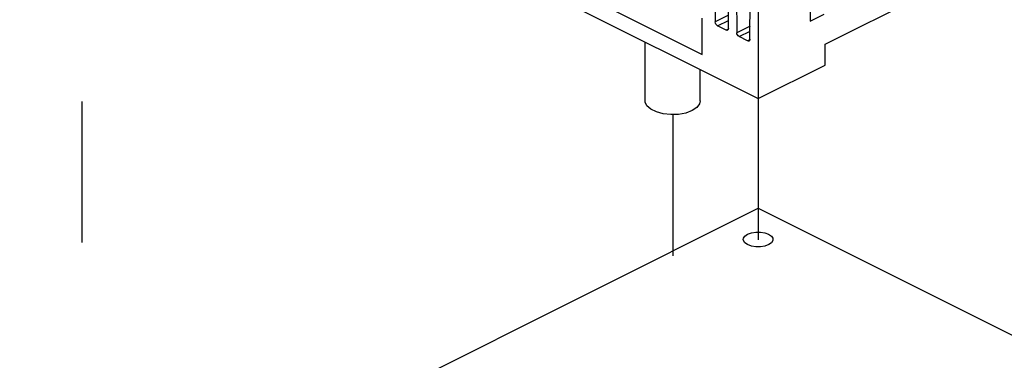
# Paper-space layout '005_EXP_CORICANT_PE_DRAWING_3_1' of a CAD drawing. Header units: millimetres. Extents: x 6 to 413, y 7 to 290.
# Tile 273 of 362: x 231.6 to 247.72, y 198.58 to 204.16. Entities that reach past the tile are written whole.
import ezdxf

# ---------------------------------------------------------------- set-up
doc = ezdxf.new("R2010")
doc.units = ezdxf.units.MM
doc.header["$LTSCALE"] = 23.1
doc.linetypes.add('DASHED', pattern=[0.2, 0.1, -0.1])
for name, color, linetype in [('000_OFFSET-LINES', 7, 'CONTINUOUS'), ('PCOM_B702_A__HEATSINK_BL253', 7, 'CONTINUOUS'), ('PCOM_B702_PCB_02_BL265', 7, 'CONTINUOUS')]:
    doc.layers.add(name, color=color, linetype=linetype)

# ---------------------------------------------------------------- blocks, each defined once
blk = doc.blocks.new('PCOM_B702_A__HEATSINK_BL253', base_point=(243.689, 209.293))
at = {"layer": 'PCOM_B702_A__HEATSINK_BL253', "color": 7, "linetype": 'Continuous'}
for p, q in [((231.597, 208.909), (243.689, 202.864)), ((244.784, 203.754), (254.686, 208.705)), ((242.983, 204.776), (242.986, 204.119)), ((244.542, 204.849), (244.542, 204.132)), ((243.202, 204.011), (243.205, 204.664)), ((243.334, 204.6), (243.337, 203.943)), ((243.554, 203.835), (243.557, 204.489)), ((243.689, 204.422), (243.689, 202.864)), ((241.309, 204.319), (242.773, 203.587)), ((242.773, 203.587), (242.773, 204.179)), ((243.203, 204.228), (242.986, 204.119)), ((243.024, 204.054), (243.203, 204.143)), ((244.542, 204.132), (244.771, 204.246)), ((243.164, 203.983), (243.024, 204.054)), ((243.201, 204.002), (243.164, 203.983)), ((243.555, 204.052), (243.337, 203.943)), ((243.375, 203.878), (243.555, 203.967)), ((241.839, 202.826), (241.839, 203.789)), ((243.516, 203.808), (243.375, 203.878)), ((243.552, 203.826), (243.516, 203.808)), ((244.784, 203.411), (244.784, 203.754)), ((242.739, 202.826), (242.739, 203.339)), ((243.689, 202.864), (244.784, 203.411))]:
    blk.add_line(p, q, dxfattribs=at)
for points in [[(243.024, 204.054), (243.009, 204.065), (242.997, 204.081), (242.989, 204.1), (242.986, 204.119)], [(243.188, 203.982), (243.179, 203.98), (243.164, 203.983)], [(243.202, 204.011), (243.199, 203.994), (243.191, 203.984), (243.188, 203.982)], [(243.375, 203.878), (243.361, 203.889), (243.348, 203.905), (243.34, 203.924), (243.337, 203.943)], [(243.54, 203.806), (243.53, 203.804), (243.516, 203.808)], [(243.554, 203.835), (243.551, 203.819), (243.543, 203.808), (243.54, 203.806)], [(242.607, 202.667), (242.504, 202.628), (242.384, 202.606), (242.257, 202.601), (242.133, 202.615), (242.021, 202.645), (241.93, 202.69), (241.868, 202.746), (241.84, 202.808), (241.839, 202.826)], [(242.739, 202.826), (242.729, 202.779), (242.684, 202.718), (242.607, 202.667)]]:
    blk.add_lwpolyline(points, dxfattribs=at)
blk = doc.blocks.new('PCOM_B702_PCB_02_BL265', base_point=(243.689, 194.867))
at = {"layer": 'PCOM_B702_PCB_02_BL265', "color": 7, "linetype": 'Continuous'}
for p, q in [((231.597, 195.022), (243.688, 201.068)), ((243.688, 201.068), (251.651, 197.088))]:
    blk.add_line(p, q, dxfattribs=at)
for points in [[(243.445, 200.559), (243.448, 200.578), (243.471, 200.614), (243.516, 200.645), (243.577, 200.667), (243.649, 200.679), (243.724, 200.679), (243.798, 200.668), (243.86, 200.645)], [(243.516, 200.473), (243.471, 200.504), (243.448, 200.541), (243.445, 200.559)], [(243.931, 200.559), (243.928, 200.54), (243.905, 200.504), (243.861, 200.474), (243.8, 200.451), (243.728, 200.439), (243.652, 200.439), (243.579, 200.451), (243.516, 200.473)], [(243.86, 200.645), (243.905, 200.614), (243.928, 200.578), (243.931, 200.559)]]:
    blk.add_lwpolyline(points, dxfattribs=at)

psp = doc.layouts.new('005_EXP_CORICANT_PE_DRAWING_3_1')

# ---------------------------------------------------------------- linework, layer by layer
at = {"layer": '000_OFFSET-LINES', "color": 4, "linetype": 'DASHED'}
for p, q in [((232.615, 207.439), (232.615, 194.902)), ((243.688, 202.864), (243.688, 200.439)), ((242.289, 202.602), (242.289, 190.066))]:
    psp.add_line(p, q, dxfattribs=at)

# ---------------------------------------------------------------- block references
at = {"layer": 'PCOM_B702_A__HEATSINK_BL253'}
psp.add_blockref('PCOM_B702_A__HEATSINK_BL253', (243.689, 209.293), dxfattribs=at)
at = {"layer": 'PCOM_B702_PCB_02_BL265'}
psp.add_blockref('PCOM_B702_PCB_02_BL265', (243.689, 194.867), dxfattribs=at)

doc.saveas('drawing.dxf')
